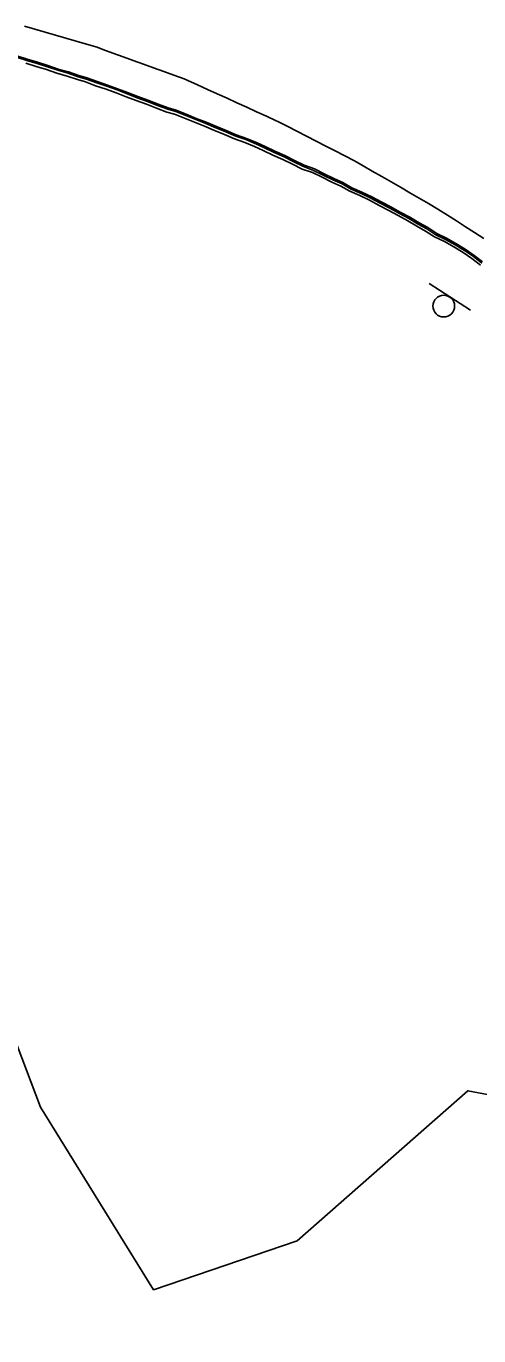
# Model space of a CAD drawing. Extents: x 1901471 to 1963503, y 756461 to 799997.
# Drawn here: x 1941240.5 to 1941282.3, y 780248.8 to 780369.9 of the extents above; entities that cross this region are included whole.
import ezdxf

# ---------------------------------------------------------------- set-up
doc = ezdxf.new("R2010")
doc.units = 0
for name, color, linetype in [('RD_EX_Bldg', 7, 'Continuous'), ('RD_EX_BldgApp', 7, 'Continuous'), ('RD_EX_Conc', 7, 'Continuous'), ('RD_EX_Road', 7, 'Continuous'), ('RD_EX_VEG', 7, 'Continuous')]:
    doc.layers.add(name, color=color, linetype=linetype)

# ---------------------------------------------------------------- blocks, each defined once
blk = doc.blocks.new('SIGN')
at = {"layer": 'RD_EX_BldgApp'}
blk.add_line((-4.52, -2.02), (4.48, -2.02), dxfattribs=at)
blk.add_circle((0, 0), 2, dxfattribs=at)

msp = doc.modelspace()

# ---------------------------------------------------------------- linework, layer by layer
at = {"layer": 'RD_EX_Conc'}
for points in [[(1941282.62, 780347.98), (1941281.83, 780348.6), (1941281, 780349.16), (1941280.15, 780349.69), (1941279.27, 780350.17), (1941278.37, 780350.62), (1941277.53, 780351.15), (1941276.74, 780351.6), (1941275.87, 780352.11), (1941274.99, 780352.58), (1941274.12, 780353.07), (1941273.23, 780353.52), (1941272.36, 780354.01), (1941271.45, 780354.43), (1941270.53, 780354.84), (1941269.7, 780355.31), (1941268.85, 780355.68), (1941267.96, 780356.13), (1941267.06, 780356.57), (1941266.13, 780356.94), (1941265.23, 780357.37), (1941264.34, 780357.82), (1941263.42, 780358.23), (1941262.52, 780358.66), (1941261.73, 780359.01), (1941260.81, 780359.41), (1941259.86, 780359.74), (1941258.94, 780360.13), (1941258.01, 780360.51), (1941257.09, 780360.89), (1941257.09, 780360.89), (1941256.16, 780361.26), (1941255.24, 780361.65), (1941254.31, 780362.02), (1941253.57, 780362.22), (1941252.64, 780362.57), (1941251.71, 780362.95), (1941250.76, 780363.28), (1941249.83, 780363.64), (1941248.9, 780364), (1941247.96, 780364.34), (1941247.01, 780364.65), (1941246.07, 780365), (1941245.31, 780365.23), (1941244.36, 780365.55), (1941243.4, 780365.82), (1941242.46, 780366.14), (1941241.5, 780366.44), (1941240.55, 780366.74), (1941239.59, 780367.03)], [(1941282.69, 780348.1), (1941281.9, 780348.71), (1941281.07, 780349.27), (1941280.22, 780349.8), (1941279.35, 780350.29), (1941278.45, 780350.74), (1941277.61, 780351.28), (1941276.81, 780351.73), (1941275.95, 780352.23), (1941275.06, 780352.7), (1941274.19, 780353.19), (1941273.3, 780353.65), (1941272.43, 780354.13), (1941271.52, 780354.56), (1941270.6, 780354.96), (1941269.77, 780355.44), (1941268.92, 780355.81), (1941268.03, 780356.26), (1941267.13, 780356.7), (1941266.19, 780357.05), (1941265.29, 780357.48), (1941264.39, 780357.93), (1941263.48, 780358.34), (1941262.58, 780358.77), (1941261.78, 780359.13), (1941260.86, 780359.52), (1941259.91, 780359.85), (1941258.99, 780360.25), (1941258.07, 780360.63), (1941257.14, 780361.01), (1941257.14, 780361.01), (1941256.21, 780361.37), (1941255.29, 780361.76), (1941254.36, 780362.13), (1941253.61, 780362.34), (1941252.68, 780362.69), (1941251.75, 780363.07), (1941250.81, 780363.4), (1941249.87, 780363.76), (1941248.94, 780364.12), (1941248, 780364.46), (1941247.05, 780364.77), (1941246.11, 780365.12), (1941245.35, 780365.35), (1941244.4, 780365.67), (1941243.44, 780365.94), (1941242.49, 780366.26), (1941241.54, 780366.56), (1941240.58, 780366.86), (1941239.62, 780367.15)], [(1941240.47, 780366.47), (1941241.42, 780366.18), (1941242.38, 780365.88), (1941243.33, 780365.56), (1941244.29, 780365.28), (1941245.24, 780364.97), (1941245.98, 780364.74), (1941246.91, 780364.39), (1941247.87, 780364.08), (1941248.8, 780363.74), (1941249.74, 780363.38), (1941250.67, 780363.02), (1941251.61, 780362.69), (1941252.54, 780362.31), (1941253.48, 780361.96), (1941254.19, 780361.77), (1941255.12, 780361.39), (1941256.04, 780361.01), (1941256.97, 780360.64), (1941256.97, 780360.64), (1941257.9, 780360.26), (1941258.82, 780359.88), (1941259.74, 780359.49), (1941260.69, 780359.15), (1941261.61, 780358.76), (1941262.39, 780358.41), (1941263.29, 780357.98), (1941264.21, 780357.57), (1941265.1, 780357.13), (1941266.01, 780356.69), (1941266.96, 780356.37), (1941267.86, 780355.93), (1941268.75, 780355.48), (1941269.59, 780355.11), (1941270.41, 780354.64), (1941271.33, 780354.23), (1941272.24, 780353.81), (1941273.12, 780353.33), (1941274.01, 780352.87), (1941274.88, 780352.38), (1941275.76, 780351.91), (1941276.62, 780351.41), (1941277.41, 780350.96), (1941278.25, 780350.42), (1941279.15, 780349.98), (1941280.03, 780349.5), (1941280.88, 780348.97), (1941281.7, 780348.41), (1941282.5, 780347.8)]]:
    msp.add_lwpolyline(points, dxfattribs=at)
at = {"layer": 'RD_EX_Road'}
msp.add_lwpolyline([(1941282.8, 780350.28), (1941281.95, 780350.82), (1941281.11, 780351.36), (1941280.27, 780351.9), (1941279.43, 780352.43), (1941278.55, 780352.99), (1941277.68, 780353.49), (1941276.82, 780353.99), (1941275.95, 780354.5), (1941275.09, 780355), (1941274.22, 780355.5), (1941273.36, 780356), (1941272.49, 780356.5), (1941271.63, 780357), (1941270.85, 780357.45), (1941269.96, 780357.91), (1941269.07, 780358.36), (1941268.18, 780358.82), (1941267.29, 780359.28), (1941266.4, 780359.73), (1941265.51, 780360.19), (1941264.62, 780360.64), (1941263.74, 780361.1), (1941263.61, 780361.16), (1941262.7, 780361.58), (1941261.79, 780361.99), (1941260.88, 780362.4), (1941259.97, 780362.82), (1941259.06, 780363.23), (1941258.15, 780363.64), (1941257.24, 780364.05), (1941256.33, 780364.47), (1941255.42, 780364.88), (1941255.09, 780365.03), (1941254.15, 780365.37), (1941253.21, 780365.72), (1941252.27, 780366.06), (1941251.33, 780366.4), (1941250.39, 780366.74), (1941249.45, 780367.08), (1941248.51, 780367.42), (1941247.57, 780367.76), (1941247.04, 780367.96), (1941246.08, 780368.23), (1941245.12, 780368.51), (1941244.16, 780368.79), (1941243.2, 780369.07), (1941242.24, 780369.35), (1941241.28, 780369.62), (1941240.32, 780369.9)], dxfattribs=at)
at = {"layer": 'RD_EX_VEG'}
msp.add_lwpolyline([(1941231.09, 780298.21), (1941241.8, 780269.94), (1941252.27, 780253.05), (1941265.54, 780257.59), (1941281.33, 780271.45), (1941300.1, 780267.92), (1941325.66, 780247.39), (1941332.06, 780227.14), (1941335.49, 780201.07), (1941335.2, 780178.87), (1941312.64, 780143.55), (1941300.68, 780138.31), (1941279.19, 780146.01), (1941269.88, 780135.39), (1941281.72, 780118.99), (1941286.58, 780094.63), (1941280.77, 780071.35), (1941257.54, 780039.9), (1941216.65, 780008.58)], dxfattribs=at)

# ---------------------------------------------------------------- block references
at = {"layer": 'RD_EX_Bldg', "xscale": 0.5039370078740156, "yscale": 0.5039370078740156, "rotation": 147.498563}
msp.add_blockref('SIGN', (1941279.09, 780344.02), dxfattribs=at)

doc.saveas('drawing.dxf')
